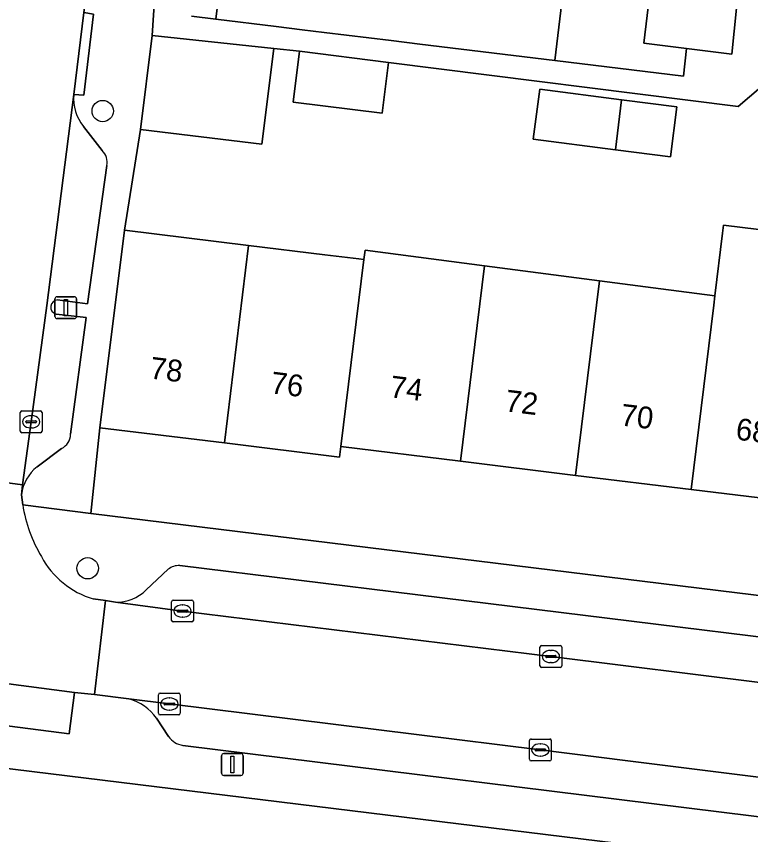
# Model space of a CAD drawing. Extents: x 158086 to 159499, y 382904 to 383981.
# Drawn here: x 158311.9 to 158345.55, y 383264.56 to 383302.07 of the extents above; entities that cross this region are included whole.
import ezdxf

# ---------------------------------------------------------------- set-up
doc = ezdxf.new("R2010")
doc.units = 0
for name, color, linetype in [('IMGEO_Boom', 7, 'Continuous'), ('IMGEO_Erf', 7, 'Continuous'), ('IMGEO_Kolk', 7, 'Continuous'), ('IMGEO_Lichtmast', 7, 'Continuous'), ('IMGEO_Pand', 7, 'Continuous'), ('IMGEO_Pand_nummerreeks', 7, 'Continuous'), ('IMGEO_Parkeervlak_open', 7, 'Continuous'), ('IMGEO_Rijbaan_lokaal_open', 7, 'Continuous'), ('IMGEO_Voetpad_open', 7, 'Continuous')]:
    doc.layers.add(name, color=color, linetype=linetype)

msp = doc.modelspace()

# ---------------------------------------------------------------- linework, layer by layer
at = {"layer": 'IMGEO_Boom'}
for centre in [(158315.86, 383297.724), (158315.171, 383276.769)]:
    msp.add_circle(centre, 0.489, dxfattribs=at)
at = {"layer": 'IMGEO_Erf'}
for points in [[(158319.936, 383302.071), (158321.051, 383301.936), (158321.72, 383307.513), (158322.277, 383312.152), (158322.714, 383312.099), (158323.313, 383317.036), (158323.917, 383322.017), (158324.506, 383326.874), (158325.112, 383331.865), (158325.742, 383337.058), (158326.308, 383341.725), (158326.937, 383346.903), (158327.506, 383351.596)], [(158337.18, 383305.032), (158336.574, 383300.048), (158342.481, 383299.327), (158342.607, 383300.596), (158340.657, 383300.833), (158341.17, 383305.047)], [(158346.641, 383299.358), (158344.976, 383297.943), (158328.953, 383299.96), (158328.67, 383297.633), (158324.591, 383298.129), (158324.876, 383300.474), (158323.695, 383300.599), (158323.16, 383296.204), (158317.597, 383296.881), (158316.86, 383292.266), (158322.548, 383291.569), (158326.038, 383291.141), (158327.6, 383290.95), (158327.829, 383290.922), (158327.882, 383291.358), (158333.358, 383290.638), (158338.623, 383289.946), (158341.442, 383289.576), (158343.916, 383289.251), (158344.27, 383292.136), (158344.314, 383292.497), (158349.669, 383291.84)], [(158347.989, 383279.748), (158342.829, 383280.38), (158337.53, 383281.029), (158332.259, 383281.675), (158326.778, 383282.346), (158326.719, 383281.865), (158321.439, 383282.512), (158315.728, 383283.211), (158315.314, 383279.287), (158346.553, 383275.453)], [(158276.655, 383270.279), (158276.311, 383267.477), (158281.535, 383266.842), (158281.887, 383266.799), (158286.879, 383266.192), (158291.509, 383265.629), (158291.86, 383265.586), (158296.164, 383265.063), (158296.217, 383265.499), (158296.893, 383265.416), (158301.217, 383264.884), (158306.701, 383264.209), (158311.095, 383263.669), (158316.436, 383263.012), (158320.994, 383262.451), (158326.628, 383261.758), (158332.959, 383260.98), (158338.914, 383260.247), (158339.394, 383264.164), (158277.718, 383271.726)]]:
    msp.add_lwpolyline(points, dxfattribs=at)
msp.add_lwpolyline([(158339.359, 383295.953), (158335.589, 383296.441), (158335.886, 383298.732), (158339.64, 383298.245), (158342.175, 383297.917), (158341.878, 383295.626)], close=True, dxfattribs=at)
at = {"layer": 'IMGEO_Kolk'}
for p, q in [((158312.157, 383283.985), (158313.009, 383283.985)), ((158312.082, 383283.059), (158312.082, 383283.911)), ((158312.57, 383283.765), (158312.595, 383283.765)), ((158313.083, 383283.911), (158313.083, 383283.059)), ((158312.341, 383283.479), (158312.341, 383283.491)), ((158312.779, 383283.442), (158312.381, 383283.442)), ((158312.384, 383283.528), (158312.782, 383283.528)), ((158312.593, 383283.205), (158312.568, 383283.205)), ((158312.825, 383283.491), (158312.825, 383283.479)), ((158313.009, 383282.985), (158312.157, 383282.985)), ((158319.09, 383275.308), (158319.942, 383275.308)), ((158319.015, 383274.382), (158319.015, 383275.234)), ((158319.503, 383275.088), (158319.528, 383275.088)), ((158320.016, 383275.234), (158320.016, 383274.382)), ((158319.274, 383274.802), (158319.274, 383274.814)), ((158319.712, 383274.765), (158319.314, 383274.765)), ((158319.317, 383274.851), (158319.715, 383274.851)), ((158319.758, 383274.814), (158319.758, 383274.802)), ((158319.942, 383274.308), (158319.09, 383274.308)), ((158319.526, 383274.528), (158319.501, 383274.528)), ((158335.899, 383272.301), (158335.899, 383273.153)), ((158335.974, 383273.227), (158336.826, 383273.227)), ((158336.9, 383273.153), (158336.9, 383272.301)), ((158336.158, 383272.721), (158336.158, 383272.733)), ((158336.596, 383272.684), (158336.198, 383272.684)), ((158336.201, 383272.77), (158336.599, 383272.77)), ((158336.387, 383273.007), (158336.412, 383273.007)), ((158336.642, 383272.733), (158336.642, 383272.721)), ((158336.41, 383272.447), (158336.385, 383272.447)), ((158336.826, 383272.227), (158335.974, 383272.227)), ((158318.416, 383270.123), (158318.416, 383270.975)), ((158318.491, 383271.049), (158319.343, 383271.049)), ((158318.904, 383270.829), (158318.929, 383270.829)), ((158319.417, 383270.975), (158319.417, 383270.123)), ((158318.675, 383270.543), (158318.675, 383270.555)), ((158319.113, 383270.506), (158318.715, 383270.506)), ((158318.718, 383270.592), (158319.116, 383270.592)), ((158319.159, 383270.555), (158319.159, 383270.543)), ((158319.343, 383270.049), (158318.491, 383270.049)), ((158318.927, 383270.269), (158318.902, 383270.269)), ((158335.493, 383268.944), (158336.345, 383268.944)), ((158335.418, 383268.018), (158335.418, 383268.87)), ((158335.906, 383268.724), (158335.931, 383268.724)), ((158336.419, 383268.87), (158336.419, 383268.018)), ((158335.677, 383268.438), (158335.677, 383268.45)), ((158336.115, 383268.401), (158335.717, 383268.401)), ((158335.72, 383268.487), (158336.118, 383268.487)), ((158335.929, 383268.164), (158335.904, 383268.164)), ((158336.161, 383268.45), (158336.161, 383268.438)), ((158336.345, 383267.944), (158335.493, 383267.944))]:
    msp.add_line(p, q, dxfattribs=at)
for points in [[(158312.157, 383283.985), (158313.009, 383283.985)], [(158312.082, 383283.059), (158312.082, 383283.911)], [(158313.083, 383283.911), (158313.083, 383283.059)], [(158313.009, 383282.985), (158312.157, 383282.985)], [(158319.09, 383275.308), (158319.942, 383275.308)], [(158319.015, 383274.382), (158319.015, 383275.234)], [(158320.016, 383275.234), (158320.016, 383274.382)], [(158319.942, 383274.308), (158319.09, 383274.308)], [(158335.899, 383272.301), (158335.899, 383273.153)], [(158335.974, 383273.227), (158336.826, 383273.227)], [(158336.9, 383273.153), (158336.9, 383272.301)], [(158336.826, 383272.227), (158335.974, 383272.227)], [(158318.416, 383270.123), (158318.416, 383270.975)], [(158318.491, 383271.049), (158319.343, 383271.049)], [(158319.417, 383270.975), (158319.417, 383270.123)], [(158319.343, 383270.049), (158318.491, 383270.049)], [(158335.493, 383268.944), (158336.345, 383268.944)], [(158335.418, 383268.018), (158335.418, 383268.87)], [(158336.419, 383268.87), (158336.419, 383268.018)], [(158336.345, 383267.944), (158335.493, 383267.944)]]:
    msp.add_lwpolyline(points, dxfattribs=at)
for centre, radius, start, end in [((158312.159, 383283.909), 0.0765, 91.552, 178.448), ((158312.159, 383283.909), 0.0765, 91.552, 178.448), ((158313.007, 383283.909), 0.0765, 1.552, 88.448), ((158313.007, 383283.909), 0.0765, 1.552, 88.448), ((158312.381, 383283.488), 0.0403, 85.8775, 175.7526), ((158312.378, 383283.478), 0.0366, 178.938, 274.7102), ((158312.782, 383283.485), 0.043, 264.8664, 352.4533), ((158312.786, 383283.49), 0.0386, 1.7309, 96.639), ((158312.159, 383283.061), 0.0765, 181.552, 268.448), ((158312.159, 383283.061), 0.0765, 181.552, 268.448), ((158313.007, 383283.061), 0.0765, 271.552, 358.448), ((158313.007, 383283.061), 0.0765, 271.552, 358.448), ((158319.092, 383275.232), 0.0765, 91.552, 178.448), ((158319.092, 383275.232), 0.0765, 91.552, 178.448), ((158319.94, 383275.232), 0.0765, 1.552, 88.448), ((158319.94, 383275.232), 0.0765, 1.552, 88.448), ((158319.314, 383274.811), 0.0403, 85.8775, 175.7526), ((158319.311, 383274.801), 0.0366, 178.938, 274.7102), ((158319.715, 383274.808), 0.043, 264.8664, 352.4533), ((158319.719, 383274.813), 0.0386, 1.7309, 96.639), ((158319.092, 383274.384), 0.0765, 181.552, 268.448), ((158319.092, 383274.384), 0.0765, 181.552, 268.448), ((158319.94, 383274.384), 0.0765, 271.552, 358.448), ((158319.94, 383274.384), 0.0765, 271.552, 358.448), ((158335.976, 383273.151), 0.0765, 91.552, 178.448), ((158335.976, 383273.151), 0.0765, 91.552, 178.448), ((158336.824, 383273.151), 0.0765, 1.552, 88.448), ((158336.824, 383273.151), 0.0765, 1.552, 88.448), ((158336.198, 383272.73), 0.0403, 85.8775, 175.7526), ((158336.195, 383272.72), 0.0366, 178.938, 274.7102), ((158336.599, 383272.727), 0.043, 264.8664, 352.4533), ((158336.603, 383272.732), 0.0386, 1.7309, 96.639), ((158335.976, 383272.303), 0.0765, 181.552, 268.448), ((158335.976, 383272.303), 0.0765, 181.552, 268.448), ((158336.824, 383272.303), 0.0765, 271.552, 358.448), ((158336.824, 383272.303), 0.0765, 271.552, 358.448), ((158318.493, 383270.973), 0.0765, 91.552, 178.448), ((158318.493, 383270.973), 0.0765, 91.552, 178.448), ((158319.341, 383270.973), 0.0765, 1.552, 88.448), ((158319.341, 383270.973), 0.0765, 1.552, 88.448), ((158318.715, 383270.552), 0.0403, 85.8775, 175.7526), ((158318.712, 383270.542), 0.0366, 178.938, 274.7102), ((158319.116, 383270.549), 0.043, 264.8664, 352.4533), ((158319.12, 383270.554), 0.0386, 1.7309, 96.639), ((158318.493, 383270.125), 0.0765, 181.552, 268.448), ((158318.493, 383270.125), 0.0765, 181.552, 268.448), ((158319.341, 383270.125), 0.0765, 271.552, 358.448), ((158319.341, 383270.125), 0.0765, 271.552, 358.448), ((158335.495, 383268.868), 0.0765, 91.552, 178.448), ((158335.495, 383268.868), 0.0765, 91.552, 178.448), ((158336.343, 383268.868), 0.0765, 1.552, 88.448), ((158336.343, 383268.868), 0.0765, 1.552, 88.448), ((158335.717, 383268.447), 0.0403, 85.8775, 175.7526), ((158335.714, 383268.437), 0.0366, 178.938, 274.7102), ((158336.118, 383268.444), 0.043, 264.8664, 352.4533), ((158336.122, 383268.449), 0.0386, 1.7309, 96.639), ((158335.495, 383268.02), 0.0765, 181.552, 268.448), ((158335.495, 383268.02), 0.0765, 181.552, 268.448), ((158336.343, 383268.02), 0.0765, 271.552, 358.448), ((158336.343, 383268.02), 0.0765, 271.552, 358.448)]:
    msp.add_arc(centre, radius, start, end, dxfattribs=at)
for centre, major_axis, ratio, start_param, end_param in [((158312.569, 383283.485), (-0.387, 0.002), 0.722429, 4.712389, 7.853982), ((158312.594, 383283.485), (-0.39, 0.002), 0.717154, 1.570796, 4.712389), ((158319.502, 383274.808), (-0.387, 0.002), 0.722429, 4.712389, 7.853982), ((158319.527, 383274.808), (-0.39, 0.002), 0.717154, 1.570796, 4.712389), ((158336.386, 383272.727), (-0.387, 0.002), 0.722429, 4.712389, 7.853982), ((158336.411, 383272.727), (-0.39, 0.002), 0.717154, 1.570796, 4.712389), ((158318.903, 383270.549), (-0.387, 0.002), 0.722429, 4.712389, 7.853982), ((158318.928, 383270.549), (-0.39, 0.002), 0.717154, 1.570796, 4.712389), ((158335.905, 383268.444), (-0.387, 0.002), 0.722429, 4.712389, 7.853982), ((158335.93, 383268.444), (-0.39, 0.002), 0.717154, 1.570796, 4.712389)]:
    msp.add_ellipse(centre, major_axis=major_axis, ratio=ratio, start_param=start_param, end_param=end_param, dxfattribs=at)
at = {"layer": 'IMGEO_Lichtmast'}
for p, q in [((158313.77, 383289.214), (158314.56, 383289.214)), ((158314.56, 383289.214), (158313.77, 383289.214)), ((158313.67, 383288.314), (158313.67, 383289.114)), ((158313.67, 383289.114), (158313.67, 383288.314)), ((158314.66, 383289.114), (158314.66, 383288.314)), ((158314.66, 383288.314), (158314.66, 383289.114)), ((158314.56, 383288.214), (158313.77, 383288.214)), ((158313.77, 383288.214), (158314.56, 383288.214)), ((158321.307, 383267.376), (158321.307, 383268.176)), ((158321.307, 383268.176), (158321.307, 383267.376)), ((158321.407, 383268.276), (158322.197, 383268.276)), ((158322.197, 383268.276), (158321.407, 383268.276)), ((158322.297, 383268.176), (158322.297, 383267.376)), ((158322.297, 383267.376), (158322.297, 383268.176)), ((158322.197, 383267.276), (158321.407, 383267.276)), ((158321.407, 383267.276), (158322.197, 383267.276))]:
    msp.add_line(p, q, dxfattribs=at)
for points in [[(158314.09, 383289.089), (158314.24, 383289.089), (158314.24, 383288.339), (158314.09, 383288.339), (158314.09, 383289.089)], [(158321.727, 383268.151), (158321.877, 383268.151), (158321.877, 383267.401), (158321.727, 383267.401), (158321.727, 383268.151)]]:
    msp.add_lwpolyline(points, dxfattribs=at)
for centre, start, end in [((158313.77, 383289.114), 90, 180), ((158313.77, 383289.114), 90, 180), ((158314.56, 383289.114), 0, 90), ((158314.56, 383289.114), 360, 90), ((158313.77, 383288.314), 180, 270), ((158313.77, 383288.314), 180, 270), ((158314.56, 383288.314), 270, 0), ((158314.56, 383288.314), 270, 0), ((158321.407, 383268.176), 90, 180), ((158321.407, 383268.176), 90, 180), ((158322.197, 383268.176), 0, 90), ((158322.197, 383268.176), 360, 90), ((158321.407, 383267.376), 180, 270), ((158321.407, 383267.376), 180, 270), ((158322.197, 383267.376), 270, 0), ((158322.197, 383267.376), 270, 0)]:
    msp.add_arc(centre, 0.1, start, end, dxfattribs=at)
at = {"layer": 'IMGEO_Pand'}
for points in [[(158333.604, 383305.968), (158331.064, 383306.277), (158327.669, 383306.69), (158327.731, 383307.172), (158324.897, 383307.53), (158324.759, 383306.422), (158321.88, 383306.772), (158321.966, 383307.48), (158321.72, 383307.513), (158321.051, 383301.936), (158323.817, 383301.599), (158324.996, 383301.456), (158326.015, 383301.332), (158329.075, 383300.96), (158330.397, 383300.799), (158336.574, 383300.048), (158337.18, 383305.032), (158333.544, 383305.474)], [(158345.116, 383304.567), (158342.626, 383304.87), (158341.17, 383305.047), (158340.657, 383300.833), (158342.607, 383300.596), (158344.698, 383300.341)], [(158323.695, 383300.599), (158318.121, 383301.188), (158317.597, 383296.881), (158323.16, 383296.204)], [(158328.953, 383299.96), (158324.876, 383300.474), (158324.591, 383298.129), (158328.67, 383297.633)], [(158339.64, 383298.245), (158335.886, 383298.732), (158335.589, 383296.441), (158339.359, 383295.953)], [(158339.64, 383298.245), (158339.359, 383295.953), (158341.878, 383295.626), (158342.175, 383297.917)], [(158322.548, 383291.569), (158316.86, 383292.266), (158315.728, 383283.211), (158321.439, 383282.512)], [(158349.22, 383288.179), (158349.669, 383291.84), (158344.314, 383292.497), (158344.27, 383292.136), (158343.916, 383289.251), (158343.865, 383288.835), (158342.829, 383280.38), (158347.989, 383279.748), (158347.932, 383279.285), (158348.127, 383279.261)], [(158327.829, 383290.922), (158327.6, 383290.95), (158326.038, 383291.141), (158322.548, 383291.569), (158321.439, 383282.512), (158326.719, 383281.865), (158326.778, 383282.346)], [(158333.358, 383290.638), (158327.882, 383291.358), (158327.829, 383290.922), (158326.778, 383282.346), (158332.259, 383281.675)], [(158333.358, 383290.638), (158332.259, 383281.675), (158337.53, 383281.029), (158338.623, 383289.946)], [(158343.916, 383289.251), (158341.442, 383289.576), (158338.623, 383289.946), (158337.53, 383281.029), (158342.829, 383280.38), (158343.865, 383288.835)]]:
    msp.add_lwpolyline(points, close=True, dxfattribs=at)
at = {"layer": 'IMGEO_Parkeervlak_open'}
for points in [[(158314.537, 383298.49), (158313.297, 383288.816), (158312.582, 383283.485), (158312.182, 383280.589), (158312.137, 383280.142)], [(158315.837, 383295.921), (158314.977, 383297.02)], [(158313.795, 383289.067), (158315.169, 383288.885), (158316.045, 383295.232)], [(158314.388, 383282.91), (158315.099, 383288.264), (158313.72, 383288.422)], [(158312.854, 383281.421), (158313.977, 383282.262)], [(158363.015, 383271.514), (158319.388, 383276.89)], [(158318.858, 383276.724), (158317.859, 383275.775)], [(158316.441, 383275.218), (158319.512, 383274.807), (158336.396, 383272.726), (158346.217, 383271.509), (158350.74, 383270.948), (158362.686, 383269.472), (158365.523, 383269.112)], [(158351.265, 383266.527), (158349.197, 383266.778), (158335.915, 383268.445), (158318.913, 383270.55), (158317.051, 383270.783)], [(158318.329, 383269.893), (158318.878, 383269.06)], [(158319.534, 383268.652), (158345.696, 383265.404), (158348.352, 383265.074)]]:
    msp.add_lwpolyline(points, dxfattribs=at)
msp.add_lwpolyline([(158314.573, 383271.079), (158309.086, 383271.798), (158308.864, 383269.884), (158314.323, 383269.177)], close=True, dxfattribs=at)
for centre, radius, start, end in [((158316.574, 383298.299), 2.046, 174.6357, 218.6912), ((158315.311, 383295.386), 0.75, 348.1453, 45.4514), ((158313.806, 383288.739), 0.328, 91.9403, 254.7946), ((158313.655, 383282.921), 0.734, 296.0797, 359.1497), ((158314.045, 383279.913), 1.922, 128.3037, 173.1468), ((158319.332, 383276.14), 0.752, 85.717, 129.0649), ((158316.496, 383277.163), 1.945, 268.3934, 314.497), ((158316.493, 383268.62), 2.234, 34.7492, 75.5441), ((158319.669, 383269.601), 0.958, 214.3479, 261.8929)]:
    msp.add_arc(centre, radius, start, end, dxfattribs=at)
at = {"layer": 'IMGEO_Rijbaan_lokaal_open'}
for points in [[(158310.963, 383298.859), (158310.599, 383296.34), (158308.979, 383284.118), (158308.549, 383281.081), (158312.182, 383280.589), (158312.582, 383283.485), (158313.297, 383288.816), (158314.537, 383298.49), (158315, 383302.244), (158315.249, 383304.301), (158315.649, 383307.444), (158316.168, 383311.673), (158318.371, 383329.873), (158318.494, 383330.81), (158314.836, 383331.281), (158314.752, 383330.407), (158311.969, 383307.638), (158311.518, 383303.514), (158311.373, 383302.595)], [(158315.489, 383270.99), (158317.051, 383270.783), (158318.913, 383270.55), (158335.915, 383268.445), (158349.197, 383266.778), (158351.265, 383266.527), (158351.504, 383266.498), (158355.992, 383265.939), (158356.136, 383265.91), (158361.155, 383265.283), (158366.328, 383264.605), (158366.905, 383268.943), (158365.523, 383269.112), (158362.686, 383269.472), (158350.74, 383270.948), (158346.217, 383271.509), (158336.396, 383272.726), (158319.512, 383274.807), (158316.441, 383275.218), (158315.981, 383275.286)]]:
    msp.add_lwpolyline(points, close=True, dxfattribs=at)
for points in [[(158312.195, 383279.677), (158312.162, 383279.909), (158312.137, 383280.142), (158312.182, 383280.589), (158308.549, 383281.081), (158308.504, 383280.698), (158308.472, 383280.426), (158308.527, 383280.28), (158308.466, 383279.999), (158308.394, 383279.729), (158308.333, 383279.543)], [(158302.896, 383276.255), (158302.214, 383276.323), (158301.709, 383272.762), (158302.308, 383272.688), (158302.81, 383272.61), (158308.197, 383271.915), (158309.086, 383271.798), (158314.573, 383271.079), (158315.489, 383270.99), (158315.981, 383275.286), (158315.426, 383275.367)]]:
    msp.add_lwpolyline(points, dxfattribs=at)
for centre, radius, start, end in [((158318.868, 383280.741), 6.757, 189.0569, 210.5717), ((158316.563, 383279.187), 3.986, 208.1967, 253.427)]:
    msp.add_arc(centre, radius, start, end, dxfattribs=at)
at = {"layer": 'IMGEO_Voetpad_open'}
for points in [[(158312.137, 383280.142), (158312.162, 383279.909), (158312.195, 383279.677), (158315.314, 383279.287), (158315.728, 383283.211), (158316.86, 383292.266), (158317.597, 383296.881), (158318.121, 383301.188), (158318.267, 383303.291), (158319.275, 383311.616)], [(158345.116, 383304.567), (158344.698, 383300.341), (158342.607, 383300.596), (158342.481, 383299.327), (158336.574, 383300.048), (158330.397, 383300.799), (158329.075, 383300.96), (158326.015, 383301.332), (158324.996, 383301.456), (158323.817, 383301.599), (158321.051, 383301.936), (158319.936, 383302.071)], [(158315.249, 383304.301), (158315, 383302.244), (158315.432, 383302.168), (158315.002, 383298.46), (158314.537, 383298.49)], [(158318.267, 383303.291), (158318.121, 383301.188), (158323.695, 383300.599), (158324.876, 383300.474), (158328.953, 383299.96), (158344.976, 383297.943), (158346.641, 383299.358), (158346.894, 383301.425), (158350.756, 383300.952), (158352.63, 383300.821), (158353.254, 383300.744), (158356.146, 383300.389), (158358.702, 383300.076), (158366.696, 383299.14), (158371.966, 383298.459), (158372.214, 383300.488), (158372.131, 383300.302), (158372.004, 383300.076)], [(158314.977, 383297.02), (158315.837, 383295.921)], [(158316.045, 383295.232), (158315.169, 383288.885), (158313.795, 383289.067)], [(158313.72, 383288.422), (158315.099, 383288.264), (158314.388, 383282.91)], [(158313.977, 383282.262), (158312.854, 383281.421)], [(158371.91, 383272.225), (158368.763, 383272.542), (158358.16, 383273.883), (158358.185, 383274.026), (158346.553, 383275.453), (158315.314, 383279.287), (158312.195, 383279.677)], [(158319.388, 383276.89), (158363.015, 383271.514)], [(158317.859, 383275.775), (158318.858, 383276.724)], [(158315.426, 383275.367), (158315.981, 383275.286), (158316.441, 383275.218)], [(158317.051, 383270.783), (158315.489, 383270.99), (158314.573, 383271.079), (158314.323, 383269.177), (158308.864, 383269.884), (158309.086, 383271.798), (158308.197, 383271.915), (158307.962, 383270.009), (158302.596, 383270.71), (158302.81, 383272.61), (158302.308, 383272.688)], [(158277.718, 383271.726), (158339.394, 383264.164), (158340.307, 383264.052), (158345.526, 383263.412), (158350.794, 383262.766), (158350.957, 383262.746), (158353.332, 383262.456), (158436.049, 383252.351), (158455.212, 383250), (158496.63, 383244.919), (158496.962, 383244.878), (158498.052, 383244.744), (158500, 383244.504), (158557.145, 383237.463), (158557.763, 383241.156), (158557.654, 383241.196), (158556.058, 383241.376)], [(158318.878, 383269.06), (158318.329, 383269.893)], [(158348.352, 383265.074), (158345.696, 383265.404), (158319.534, 383268.652)]]:
    msp.add_lwpolyline(points, dxfattribs=at)
msp.add_lwpolyline([(158314.537, 383298.49), (158315.002, 383298.46), (158315.432, 383302.168), (158315, 383302.244)], close=True, dxfattribs=at)
for centre, radius, start, end in [((158316.574, 383298.299), 2.046, 174.6357, 218.6912), ((158315.311, 383295.386), 0.75, 348.1453, 45.4514), ((158313.806, 383288.739), 0.328, 91.9403, 254.7946), ((158313.655, 383282.921), 0.734, 296.0797, 359.1497), ((158314.045, 383279.913), 1.922, 128.3037, 173.1468), ((158318.868, 383280.741), 6.757, 189.0569, 210.5717), ((158316.563, 383279.187), 3.986, 208.1967, 253.427), ((158319.332, 383276.14), 0.752, 85.717, 129.0649), ((158316.496, 383277.163), 1.945, 268.3934, 314.497), ((158316.493, 383268.62), 2.234, 34.7492, 75.5441), ((158319.669, 383269.601), 0.958, 214.3479, 261.8929)]:
    msp.add_arc(centre, radius, start, end, dxfattribs=at)

# ---------------------------------------------------------------- texts
at = {"layer": 'IMGEO_Pand_nummerreeks'}
for s, rotation, p in [('78', 353.0171, (158317.984, 383285.473)), ('76', 353.0156, (158323.517, 383284.795)), ('74', 353.0156, (158328.985, 383284.614)), ('72', 353.0175, (158334.265, 383283.968)), ('70', 353.0156, (158339.553, 383283.32)), ('68', 353.0156, (158344.836, 383282.673))]:
    msp.add_text(s, height=1, rotation=rotation, dxfattribs=at).set_placement(p)

doc.saveas('drawing.dxf')
